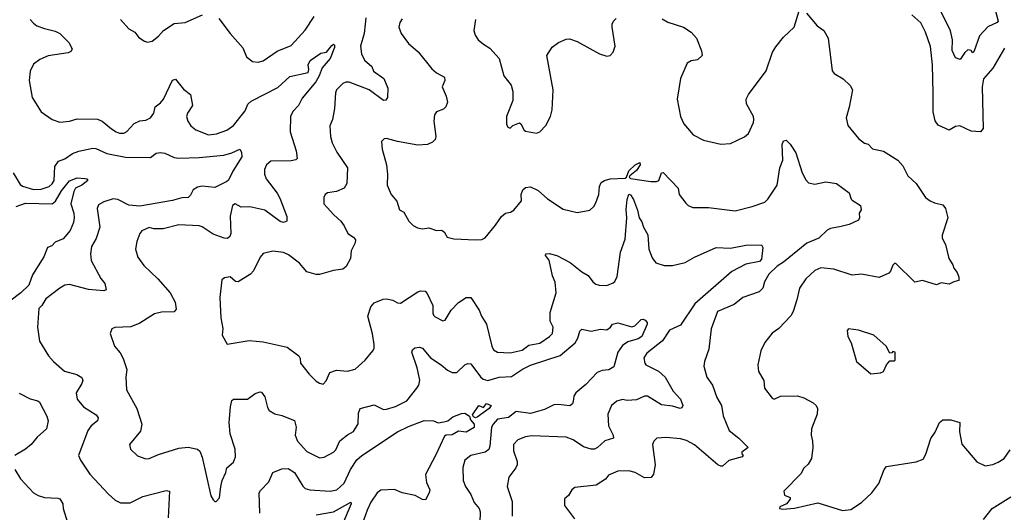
# Model space of a CAD drawing. Extents: x 1443846 to 1577407, y 839182 to 927291.
# Tile 356 of 535: x 1518617 to 1524918, y 897441 to 900594. Entities that reach past the tile are written whole.
import ezdxf

# ---------------------------------------------------------------- set-up
doc = ezdxf.new("R2010")
doc.units = 0

msp = doc.modelspace()

# ---------------------------------------------------------------- linework, layer by layer
at = {"layer": '0CON20XD'}
for points in [[(1524856.9, 900665), (1524878.9, 900585), (1524872, 900575), (1524812.2, 900547.8), (1524760, 900490), (1524723, 900387), (1524715, 900382.5), (1524705.8, 900395.8), (1524685, 900400.8), (1524665, 900384), (1524635, 900338), (1524605, 900350), (1524585, 900396.7), (1524585.8, 900465), (1524572.8, 900522.8), (1524495, 900683.1)], [(1519262, 900595), (1519315, 900536), (1519354.3, 900514.3), (1519380.5, 900480.5), (1519416.4, 900456.4), (1519435, 900450), (1519465, 900456.7), (1519505, 900488.8), (1519536.7, 900525), (1519605, 900568.8), (1519675, 900576), (1519787.5, 900625)], [(1519891.7, 900601.7), (1519964.5, 900504.5), (1520045, 900413.3), (1520068, 900355), (1520106, 900326), (1520142.3, 900322.3), (1520175, 900331.2), (1520265, 900391.4), (1520355, 900429.4), (1520444.1, 900525.9), (1520501.5, 900615)], [(1520831.8, 900605), (1520828.7, 900565), (1520820.9, 900505), (1520797.5, 900425), (1520804.6, 900374.6), (1520824.6, 900334.6), (1520870, 900295), (1520880.8, 900265), (1520947, 900217), (1520972.9, 900155), (1520970, 900095), (1520960.8, 900079.2), (1520945, 900077.5), (1520854, 900144), (1520725, 900192.9), (1520705, 900193.5), (1520685, 900185.6), (1520645, 900144), (1520637.5, 900125), (1520631.4, 900025), (1520618, 899955), (1520602, 899915), (1520605.7, 899845), (1520616.9, 899805), (1520646.7, 899745), (1520714.3, 899645), (1520711.5, 899545), (1520693.8, 899515), (1520645, 899494.4), (1520587.5, 899485), (1520571.2, 899475), (1520562.5, 899455), (1520564, 899415), (1520627.5, 899345), (1520672.9, 899305), (1520694.2, 899275), (1520716.2, 899225), (1520752.3, 899202.3), (1520766, 899185), (1520763.8, 899165), (1520739.2, 899115), (1520734, 899065), (1520706.8, 899013.2), (1520685, 898996), (1520625, 898987.5), (1520535, 898962.2), (1520515, 898962.9), (1520455, 898980.8), (1520408, 899035), (1520337.6, 899087.6), (1520305, 899104.2), (1520237.7, 899112.3), (1520175, 899096.2), (1520155, 899073.8), (1520113.8, 898986.2), (1520095, 898964.2), (1520015, 898916), (1519998, 898918), (1519965, 898947.5), (1519928.3, 898941.7), (1519910.8, 898929.2), (1519898, 898815), (1519904.2, 898685), (1519917.5, 898617.5), (1519913.8, 898575), (1519945, 898517.5), (1520085, 898540), (1520175, 898531.4), (1520328.3, 898498.3), (1520403, 898443), (1520412, 898425), (1520414.3, 898394.3), (1520470, 898325), (1520515, 898280), (1520535, 898266.7), (1520559.3, 898260.7), (1520578.3, 898281.7), (1520602.5, 898335), (1520645, 898351.2), (1520715, 898344.3), (1520765, 898356), (1520828.8, 898415), (1520877.5, 898475), (1520885, 898490), (1520885.6, 898515), (1520875, 898582.5), (1520845.6, 898695), (1520864.6, 898755.4), (1520885, 898782), (1520942.5, 898805), (1520965, 898807.1), (1521005, 898799.2), (1521035, 898782), (1521055, 898778.8), (1521165, 898851.9), (1521185, 898858.2), (1521211.2, 898855), (1521225, 898842), (1521260.5, 898765), (1521260, 898715), (1521265, 898702), (1521275, 898691.4), (1521325, 898666.7), (1521339.5, 898670.5), (1521378, 898735), (1521425, 898784), (1521475, 898816.2), (1521505, 898816.2), (1521557.5, 898735), (1521572.9, 898695), (1521605.4, 898645), (1521638, 898505), (1521649.7, 898479.7), (1521675, 898466.2), (1521755, 898460.9), (1521832.6, 898477.4), (1521875, 898510.3), (1521946.1, 898523.9), (1522007.3, 898565), (1522025.8, 898585), (1522030.8, 898625), (1522011.4, 898665), (1522011.2, 898718.8), (1522050.4, 898845), (1522043, 898913), (1522025.9, 898954.1), (1522005.8, 899055), (1521982, 899085), (1521985, 899096), (1522005, 899098), (1522055, 899083.5), (1522139.8, 899039.8), (1522215, 898980), (1522255, 898956.2), (1522285, 898916.2), (1522305, 898901.2), (1522326.4, 898893.6), (1522375, 898893.3), (1522415, 898908.8), (1522425, 898918.8), (1522439.7, 898950.3), (1522461.5, 899105), (1522491.7, 899188.3), (1522501.8, 899325), (1522498.2, 899378.2), (1522505, 899442.5), (1522515, 899476.7), (1522525, 899473.3), (1522545, 899443.3), (1522570.8, 899375), (1522581.2, 899325), (1522599.5, 899299.5), (1522609.2, 899265), (1522637.6, 899217.6), (1522643.6, 899125), (1522665, 899068.8), (1522688.3, 899038.3), (1522741.1, 899021.1), (1522795, 899020.9), (1522875, 899039.5), (1522935, 899073.1), (1523075, 899135.6), (1523165, 899131.5), (1523265, 899150.8), (1523365, 899152.5), (1523373.3, 899135), (1523365, 899060), (1523352.5, 899045), (1523265, 899027.8), (1523175, 898980.9), (1522938, 898775), (1522845, 898638.8), (1522775, 898605.7), (1522730.9, 898539.1), (1522630.8, 898459.2), (1522610.3, 898429.7), (1522617.1, 898395), (1522625, 898384.4), (1522705, 898344.5), (1522748.5, 898305), (1522798.9, 898215), (1522845, 898163.8), (1522860, 898125), (1522855, 898108.8), (1522844.2, 898105.8), (1522795, 898119.7), (1522725, 898128.4), (1522635, 898184.5), (1522615, 898184.4), (1522565, 898160.9), (1522505, 898156.7), (1522475, 898161.9), (1522438.3, 898151.7), (1522404, 898125), (1522380.3, 898069.7), (1522385.6, 897995), (1522415.6, 897935), (1522417.5, 897915), (1522361.7, 897898.3), (1522314.6, 897855.4), (1522295, 897845.6), (1522275, 897844.6), (1522225, 897859.6), (1522160, 897905), (1522115, 897921.4), (1521895, 897929.6), (1521855, 897923.5), (1521805, 897904.4), (1521776.9, 897875), (1521776.7, 897835), (1521800.6, 897765), (1521800.6, 897745), (1521792.9, 897725), (1521747.8, 897665), (1521735.6, 897605), (1521769.3, 897509.3), (1521767.8, 897415)], [(1522728.3, 900598.3), (1522765, 900577.5), (1522865.4, 900545.4), (1522913.6, 900513.6), (1522948.6, 900475), (1522980.8, 900395), (1522983.8, 900365), (1522955, 900336), (1522915, 900329.4), (1522888, 900315), (1522845, 900217.5), (1522824.2, 900085), (1522846.2, 899975), (1522867.7, 899927.7), (1522925.9, 899855.9), (1522992.7, 899822.7), (1523105, 899796), (1523165, 899802), (1523255.9, 899844.1), (1523280, 899865), (1523313.8, 899935), (1523316, 899955), (1523312, 899975), (1523269.2, 900055), (1523266.2, 900085), (1523281.2, 900115), (1523395, 900265.8), (1523435.4, 900385), (1523455, 900420.8), (1523505, 900481.4), (1523574, 900545), (1523605, 900650)], [(1523652.5, 900635), (1523721.2, 900555), (1523763.8, 900525), (1523790.8, 900475), (1523817.3, 900267.3), (1523829.5, 900249.5), (1523886.7, 900215), (1523931.7, 900171.7), (1523946.7, 900145), (1523926.1, 900033.9), (1523906.7, 899965), (1523916.4, 899916.4), (1523984.1, 899834.1), (1524023.9, 899803.9), (1524046.1, 899796.1), (1524075, 899766.7), (1524145, 899751.2), (1524236.7, 899695), (1524268.8, 899658.8), (1524300, 899595), (1524354, 899545), (1524413.8, 899455), (1524444.4, 899434.4), (1524471.7, 899421.7), (1524525, 899409.2), (1524542, 899385), (1524555.8, 899325), (1524520, 899215), (1524520, 899195), (1524541.2, 899155), (1524564, 899065), (1524588.8, 899025), (1524595, 899002.5), (1524616.7, 898975), (1524626.7, 898945), (1524626.7, 898923.3), (1524595, 898916.2), (1524565, 898901.2), (1524515, 898910), (1524485, 898897.5), (1524393.9, 898923.9), (1524345, 898913.3), (1524223, 899033), (1524215, 899033.3), (1524205, 899023.3), (1524190, 898985), (1524178.5, 898971.5), (1524116.6, 898943.4), (1524005, 898965.7), (1523945, 898959.2), (1523827.4, 898997.4), (1523745, 899004.4), (1523705, 898988.6), (1523647.1, 898935), (1523607.8, 898875), (1523589.5, 898800.5), (1523566.9, 898725), (1523552.4, 898697.6), (1523475, 898616.2), (1523433, 898587), (1523385, 898527.5), (1523360, 898475), (1523340.8, 898385), (1523345, 898342.5), (1523378.8, 898285), (1523384, 898235), (1523432.1, 898172.1), (1523445, 898164.2), (1523485, 898184.2), (1523595, 898186.2), (1523635, 898173.8), (1523695, 898141.2), (1523713.8, 898125), (1523722.5, 898105), (1523721.2, 898068.8), (1523684.2, 897975), (1523681.4, 897935), (1523691.2, 897895), (1523692.5, 897855), (1523684, 897785), (1523662, 897748), (1523635, 897723.3), (1523615, 897686.7), (1523506.2, 897575), (1523510.5, 897550.5), (1523547.5, 897535), (1523546.7, 897525), (1523523.3, 897495), (1523482.5, 897475), (1523480, 897465), (1523501.7, 897461.7), (1523575, 897467.1), (1523725, 897500.8), (1523882.3, 897452.3), (1523935, 897458.8), (1524005, 897503.8), (1524071.2, 897565), (1524115.5, 897624.5), (1524148.9, 897715), (1524165, 897733.2), (1524355, 897764.2), (1524398.3, 897781.7), (1524415, 897812.5), (1524447.3, 897912.7), (1524475, 897953.3), (1524504.2, 898015.8), (1524525, 898033.3), (1524575, 898033.3), (1524632.5, 898015), (1524631.2, 897955), (1524647, 897877), (1524742.7, 897762.7), (1524795, 897738.8), (1524844.1, 897745.9), (1524878.1, 897761.9), (1524916.2, 897785), (1524955, 897841.2)], [(1524918.9, 900411.1), (1524845, 900284.2), (1524785.7, 900215), (1524777.3, 900165), (1524782.5, 899897.5), (1524765, 899876.2), (1524705, 899880), (1524634.1, 899914.1), (1524605, 899910.8), (1524565, 899887.5), (1524495, 899918), (1524475, 899946.7), (1524463.2, 900005), (1524463, 900123), (1524458.6, 900305), (1524445, 900421.2), (1524413.9, 900513.9), (1524383.8, 900573.8), (1524325.7, 900625.7)], [(1518684.3, 900595), (1518705, 900570.8), (1518726.2, 900555), (1518775, 900538.2), (1518845, 900520.5), (1518874.3, 900505), (1518934.2, 900445), (1518952, 900405), (1518945, 900390), (1518928.3, 900381.7), (1518798.6, 900361.4), (1518745, 900339.5), (1518705, 900310), (1518683.5, 900265), (1518678.5, 900205), (1518697.1, 900095), (1518754.5, 900004.5), (1518825, 899954.3), (1518875, 899938.1), (1518935, 899943.6), (1518985, 899959.1), (1519115, 899957.8), (1519145.8, 899945), (1519203.8, 899895), (1519235, 899875.8), (1519255, 899867.1), (1519283, 899867), (1519302.1, 899877.9), (1519349.7, 899930.3), (1519385, 899945.8), (1519425, 899950.6), (1519454.6, 899965.4), (1519475.5, 899995), (1519483.5, 900036.5), (1519518.5, 900061.5), (1519536.8, 900085), (1519595, 900206.2), (1519615, 900213.3), (1519665, 900149.2), (1519710.6, 900115), (1519722.9, 900045), (1519690.5, 899995), (1519685.5, 899975), (1519693.3, 899945), (1519712.5, 899915), (1519745, 899889.5), (1519825, 899856.7), (1519877.2, 899862.8), (1519942.9, 899887.1), (1519985, 899916.7), (1520060.5, 900009.5), (1520078, 900052), (1520098.5, 900071.5), (1520269.9, 900160.1), (1520345, 900229.6), (1520462.5, 900255), (1520468.2, 900275), (1520462.2, 900305), (1520477, 900333), (1520545, 900380), (1520580, 900385), (1520615, 900428.8), (1520625, 900436), (1520631.2, 900431.2), (1520631.9, 900415), (1520604.6, 900345), (1520551.8, 900285), (1520534.4, 900235), (1520511.5, 900195), (1520425, 900092.2), (1520400.5, 900045), (1520365, 900005.6), (1520349.1, 899975), (1520348.2, 899875), (1520386.9, 899755), (1520393.3, 899705), (1520383.9, 899696.1), (1520355, 899691.1), (1520225, 899688.5), (1520196.9, 899665), (1520184.6, 899635.4), (1520184.5, 899605), (1520194.5, 899575), (1520263.8, 899483.8), (1520281.5, 899451.5), (1520327.1, 899335), (1520326, 899305), (1520305, 899295.8), (1520285, 899302.5), (1520185, 899374.4), (1520090, 899395)], [(1521065, 900598.8), (1521048.8, 900575), (1521044, 900545), (1521057.5, 900505), (1521105, 900440.8), (1521167.1, 900387.1), (1521255, 900279.2), (1521284, 900254), (1521336, 900225), (1521338, 900205), (1521321.2, 900165), (1521346.4, 900103.6), (1521355.7, 900065), (1521344, 900035), (1521330, 900020), (1521285, 900003.8), (1521272, 899985), (1521268, 899945), (1521281.1, 899845), (1521275, 899826.2), (1521259.8, 899810.2), (1521225.9, 899795.9), (1521165, 899790), (1521035, 899813.3), (1520965, 899833.3), (1520949.3, 899830.7), (1520933.3, 899815), (1520936.7, 899765), (1520964.2, 899665), (1520970, 899605), (1520968, 899535), (1520993.8, 899475), (1521031.4, 899431.4), (1521047.7, 899377.7), (1521075, 899362.5), (1521106.7, 899305), (1521135.9, 899275.9), (1521162.3, 899262.3), (1521195, 899256), (1521235, 899262), (1521285, 899243.8), (1521316.4, 899246.4), (1521332.5, 899235), (1521351.7, 899201.7), (1521395, 899190), (1521535, 899183.8), (1521575, 899186.7), (1521595, 899196.7), (1521662.3, 899277.7), (1521700, 899335), (1521725, 899356.2), (1521758.3, 899361.7), (1521780, 899375)], [(1521533.9, 900593.9), (1521524.2, 900525), (1521531.2, 900495), (1521551.2, 900465), (1521585, 900436), (1521625, 900412.5), (1521685, 900346.2), (1521716, 900235), (1521762.5, 900175), (1521772, 900135), (1521773.9, 900076.1), (1521733.3, 899975), (1521732.5, 899925), (1521740, 899905), (1521755, 899900), (1521773.9, 899916.1), (1521815, 899932.5), (1521825, 899927.5), (1521845, 899887.5), (1521855, 899880), (1521925, 899866.7), (1521945, 899876.7), (1521984.1, 899915.9), (1522013.8, 899975), (1522024, 900016), (1522030.8, 900145), (1521990, 900365), (1522025, 900418.8), (1522065, 900447.5), (1522115, 900470), (1522135, 900471.4), (1522185, 900454.3), (1522327.5, 900375), (1522375, 900360), (1522395, 900363.8), (1522416, 900385), (1522427.5, 900425), (1522408.1, 900545), (1522408.6, 900565), (1522418.1, 900585), (1522435, 900601.5)], [(1521780, 899375), (1521827.5, 899435), (1521826.7, 899475), (1521836.2, 899503.8), (1521855, 899520), (1521885, 899523.3), (1521935, 899500), (1521995, 899447.5), (1522095, 899380), (1522185, 899360), (1522265, 899373.8), (1522292.3, 899397.7), (1522305, 899422.5), (1522324, 899475), (1522328.6, 899525), (1522339.1, 899550.9), (1522360, 899565), (1522395.3, 899574.7), (1522491.4, 899578.6), (1522500.4, 899585), (1522514.6, 899625.4), (1522555, 899665.3), (1522585, 899680), (1522588.5, 899665), (1522565, 899627.9), (1522522.1, 899595), (1522518.4, 899585), (1522526.2, 899576.2), (1522655, 899557.7), (1522691.9, 899558.1), (1522706.2, 899565), (1522725, 899613.8), (1522735, 899615.8), (1522832, 899515), (1522838, 899475), (1522879.2, 899419.2), (1522895, 899403.8), (1522925, 899391.2), (1523025, 899390.8), (1523195, 899370), (1523305, 899397.1), (1523385, 899425.8), (1523405.7, 899445), (1523464.6, 899535.4), (1523482.1, 899645), (1523501.2, 899695), (1523497.5, 899795), (1523505, 899817.5), (1523521.7, 899821.7), (1523547.3, 899797.3), (1523585, 899742), (1523625, 899613.3), (1523647.9, 899567.9), (1523665, 899548.8), (1523705, 899540), (1523775, 899555.5), (1523845, 899545.6), (1523925.9, 899485.9), (1523937.5, 899445), (1523945, 899437.5), (1523997.5, 899405), (1524003, 899377), (1523990, 899355), (1523991.2, 899325), (1523985, 899310), (1523925, 899283.1), (1523875, 899270.5), (1523805, 899256.2), (1523785, 899245.5), (1523730.8, 899195), (1523655, 899162.6), (1523505, 899040.9), (1523465, 899015.5), (1523410.8, 898965), (1523384.4, 898915), (1523373.8, 898876.2), (1523348.8, 898851.2), (1523245, 898815.6), (1523188.5, 898771.5), (1523082.9, 898725), (1523041.1, 898615), (1523026.5, 898485), (1522998.6, 898405), (1522994.2, 898375), (1523014.3, 898305), (1523050.5, 898255), (1523078.1, 898175), (1523108.8, 898125), (1523118.3, 898058.3), (1523157.5, 897965), (1523220, 897915), (1523278.8, 897855), (1523237.5, 897825), (1523237.5, 897815), (1523247.5, 897805), (1523240, 897795), (1523155, 897772), (1523115, 897736.2), (1523105, 897736), (1523084, 897745), (1522935, 897871.9), (1522885, 897899.4), (1522845, 897911.4), (1522755, 897919.2), (1522695, 897916), (1522674.2, 897895.8), (1522666, 897875), (1522684.5, 897745), (1522673.1, 897685), (1522657.2, 897662.8), (1522615, 897661.8), (1522555, 897695.5), (1522515, 897706.7), (1522445, 897703.1), (1522385, 897678.6), (1522365, 897652.9), (1522305.4, 897614.6), (1522170, 897600), (1522150, 897585), (1522128.3, 897548.3), (1522104.1, 897525.9), (1522104, 897485), (1522167.9, 897397.9)], [(1518574.5, 899614.5), (1518619.3, 899539.3), (1518635, 899527.3), (1518705, 899505.8), (1518755, 899508.2), (1518805, 899526.8), (1518825, 899542.9), (1518837.1, 899565), (1518842, 899655), (1518865, 899688.5), (1518905, 899703.5), (1518955, 899736.4), (1518995, 899753.1), (1519085, 899770.9), (1519105, 899768.5), (1519175, 899737.6), (1519295, 899714.8), (1519455, 899712.5), (1519490.5, 899739.5), (1519515, 899744.3), (1519545, 899738.6), (1519605, 899712.5), (1519635, 899708.2), (1519765, 899712.1), (1519923.6, 899726.4), (1519975, 899740.6), (1520025, 899764), (1520037.5, 899745), (1520037.8, 899715), (1519981.4, 899625), (1519952.7, 899567.3), (1519942.1, 899557.9), (1519865, 899520.3), (1519785, 899528.6), (1519755, 899522.5), (1519728.1, 899505), (1519709.8, 899470.2), (1519694.5, 899455.5), (1519655, 899454.4), (1519595, 899436.5), (1519385, 899400.7), (1519315, 899405.6), (1519245, 899443.2), (1519215, 899447.1), (1519155, 899427.8), (1519121.6, 899408.4), (1519112.1, 899385), (1519129.6, 899265), (1519106.7, 899193.3), (1519077.6, 899142.4), (1519069.4, 899095), (1519075, 899053.3), (1519137.3, 898937.3), (1519162.5, 898905), (1519170, 898865), (1519155, 898857.5), (1519057.1, 898867.1), (1518935, 898898.1), (1518905, 898894.4), (1518874.6, 898875.4), (1518783.9, 898806.1), (1518758.6, 898765), (1518738.6, 898745), (1518731.9, 898625), (1518744.2, 898535), (1518802.4, 898442.4), (1518834, 898405), (1518903.8, 898345), (1518982.2, 898322.2), (1519015, 898303.3), (1519020.8, 898285), (1519015.7, 898265), (1518979.4, 898205), (1518985.6, 898165), (1519025.6, 898115), (1519105.8, 898065), (1519119.2, 898045), (1519115.8, 898025), (1519075, 897994.4), (1519053.3, 897965), (1518994, 897805), (1519005.8, 897775), (1519065.7, 897685), (1519185, 897556), (1519227.9, 897517.9), (1519262.1, 897502.1), (1519325, 897500.6), (1519405, 897541.8), (1519555, 897580), (1519575.6, 897575.6), (1519567.5, 897405)], [(1518595, 899398.4), (1518655, 899418.6), (1518825, 899415.3), (1518847.1, 899432.9), (1518885, 899499.1), (1518935, 899561.9), (1518985, 899581.2), (1519035, 899578.1), (1519047.5, 899575), (1519053.3, 899565), (1519015.8, 899534.2), (1518975, 899515.8), (1518962.5, 899495), (1518944.4, 899415), (1518964.3, 899355), (1518966.5, 899325), (1518961.9, 899295), (1518939.4, 899245), (1518895, 899190), (1518845, 899170), (1518823, 899147), (1518794.4, 899135), (1518770.8, 899075), (1518699.1, 898960.9), (1518675.3, 898895), (1518625, 898845.4), (1518555, 898792.5)], [(1520090, 899395), (1520035, 899393.1), (1519995, 899414.3), (1519978, 899405), (1519964.5, 899335.5), (1519968.2, 899225), (1519962.5, 899205), (1519946.6, 899193.4), (1519925, 899195.6), (1519855, 899220.9), (1519785, 899268.2), (1519765, 899273.8), (1519635, 899280), (1519535.4, 899254.6), (1519475, 899254.4), (1519445, 899262.9), (1519398.8, 899241.2), (1519385.8, 899224.2), (1519366, 899175), (1519358.8, 899125), (1519374.1, 899074.1), (1519411.1, 899021.1), (1519502, 898935), (1519580.8, 898845), (1519612.5, 898785), (1519619.5, 898740.5), (1519605, 898723.8), (1519525, 898721.1), (1519479.8, 898710.2), (1519385, 898650.8), (1519328, 898628), (1519226.1, 898623.9), (1519207.5, 898615), (1519196.7, 898585), (1519224, 898505), (1519260.3, 898460.3), (1519280, 898425), (1519302.9, 898355), (1519295.7, 898305), (1519300, 898225), (1519365.8, 898105), (1519399.4, 898005), (1519390.9, 897959.1), (1519320, 897875), (1519326.7, 897845), (1519371.2, 897801.2), (1519425, 897782.5), (1519445, 897784.2), (1519505, 897810.8), (1519635, 897851.8), (1519695, 897856.5), (1519754.4, 897844.4), (1519770.9, 897830.9), (1519785, 897792.5), (1519840, 897545), (1519855, 897520), (1519865, 897510), (1519875, 897510), (1519895, 897532.5), (1519904, 897605), (1519912, 897645), (1519936.7, 897695), (1519942.5, 897725), (1519985, 897761.2), (1519997.1, 897795), (1519995.6, 897845), (1519963.9, 897943.9), (1519958.1, 898015), (1519966, 898115), (1519974.7, 898155.3), (1519985, 898165.7), (1520074.3, 898165.7), (1520125, 898200), (1520155, 898212), (1520165, 898208.8), (1520185, 898180), (1520201.9, 898111.9), (1520213, 898093), (1520250, 898070), (1520295, 898060), (1520375, 898028.8), (1520386.2, 897986.2), (1520379.6, 897935), (1520395.6, 897895), (1520455, 897829.4), (1520535, 897790), (1520565, 897792.9), (1520625.4, 897824.6), (1520639.5, 897840.5), (1520665, 897897.8), (1520715, 897936.9), (1520753, 897957), (1520783.1, 898006.9), (1520784.7, 898075.3), (1520795.8, 898105), (1520885, 898128.1), (1520945, 898099.4), (1520965, 898100), (1521022, 898118), (1521095, 898154.4), (1521157.8, 898235), (1521170.5, 898255), (1521177.2, 898287.2), (1521160.5, 898365), (1521127.5, 898465), (1521130, 898480), (1521145, 898493.8), (1521175, 898497.5), (1521195, 898491.2), (1521245, 898429.4), (1521315, 898385.5), (1521355, 898349.4), (1521385, 898335.8), (1521415, 898335.8), (1521465, 898384), (1521485, 898392), (1521505, 898390), (1521565, 898307.5), (1521583.6, 898293.6), (1521613.8, 898283.8), (1521685, 898304.7), (1521765, 898310.5), (1521835.8, 898355.8), (1521885, 898382.2), (1522075.6, 898445), (1522172.5, 898525), (1522188.6, 898555), (1522200.9, 898599.1), (1522215, 898612), (1522275, 898599.5), (1522335, 898612.5), (1522375, 898607.5), (1522398.6, 898625), (1522410, 898645), (1522445, 898652.9), (1522535, 898627.1), (1522553.8, 898635), (1522595, 898673.8), (1522606.7, 898676.7), (1522620.7, 898670.7), (1522633.3, 898655), (1522632, 898645), (1522597.5, 898565), (1522575, 898550.5), (1522508.7, 898531.3), (1522475, 898508.5), (1522444, 898465), (1522419.1, 898370.9), (1522388.2, 898351.8), (1522345, 898347.7), (1522313.1, 898335), (1522240.6, 898259.4), (1522175.7, 898205), (1522162.9, 898185), (1522158.8, 898148.8), (1522153.8, 898135), (1522136.9, 898123.1), (1522065, 898130.3), (1522035, 898127.5), (1521975, 898099.5), (1521885, 898072.7), (1521795, 898086.5), (1521745, 898047.1), (1521675, 898035.9), (1521646.2, 898005), (1521636.8, 897985), (1521626.1, 897863.9), (1521618.5, 897841.5), (1521595, 897826.5), (1521505, 897804.3), (1521465, 897773.3), (1521452.1, 897727.9), (1521454.3, 897644.3), (1521470.8, 897605), (1521505, 897554), (1521525, 897504.2), (1521558.1, 897465), (1521564.5, 897444.5), (1521558.7, 897305)], [(1524065, 898327.5), (1524125, 898332.5), (1524145, 898342.5), (1524163.3, 898385), (1524185, 898410), (1524215, 898410), (1524220, 898415), (1524220, 898465), (1524205, 898470), (1524198.3, 898461.7), (1524185, 898460), (1524162.5, 898505), (1524082.5, 898575), (1523985, 898606.7), (1523920, 898615), (1523912.5, 898605), (1523917.5, 898565), (1523937.5, 898525), (1523972.5, 898405), (1524065, 898327.5)], [(1518612.7, 898202.7), (1518685, 898167.5), (1518732.5, 898155), (1518743.8, 898145), (1518791.4, 898055), (1518800, 898025), (1518788, 897975), (1518728.8, 897921.2), (1518691.5, 897875), (1518655.3, 897844.7), (1518585, 897804)], [(1521535, 898045.7), (1521521.7, 898051.7), (1521515.7, 898065), (1521555, 898123.3), (1521585, 898110.8), (1521605, 898136), (1521633.3, 898125), (1521620.6, 898105), (1521545, 898048.9), (1521535, 898045.7)], [(1520153.2, 897435), (1520150.5, 897565), (1520158.9, 897581.1), (1520211.4, 897635), (1520237.5, 897695), (1520295, 897719), (1520335, 897720.8), (1520375, 897694.5), (1520428.1, 897608.1), (1520443.5, 897593.5), (1520474.1, 897584.1), (1520603.8, 897576.2), (1520647.1, 897585), (1520693.1, 897626.9), (1520734.1, 897715), (1520775, 897775.5), (1520806.5, 897803.5), (1521034.4, 897955), (1521105, 897990.8), (1521205, 898029.2), (1521264.5, 898025.5), (1521295, 898013.9), (1521330.8, 898019.2), (1521356, 898025), (1521388.5, 898051.5), (1521445, 898073.5), (1521465, 898075.6), (1521496.2, 898055), (1521502, 898032), (1521525.5, 898005.5), (1521525, 897982.9), (1521475, 897952.5), (1521425, 897960), (1521385, 897936.4), (1521345.5, 897934.5), (1521335, 897928.6), (1521280.6, 897809.4), (1521215, 897683.3), (1521221.3, 897631.3), (1521241.2, 897585), (1521237.7, 897565), (1521215, 897520), (1521195, 897522.7), (1521147.9, 897547.9), (1521065, 897565.4), (1521015, 897587.1), (1520927.3, 897582.7), (1520905, 897566.2), (1520865, 897504.5), (1520839.7, 897455), (1520809.3, 897365)], [(1518585.6, 897715), (1518623.3, 897655), (1518705, 897565.8), (1518735, 897547.1), (1518775, 897534.3), (1518862, 897532), (1518875, 897526.7), (1518894, 897495), (1518895.8, 897464.2)], [(1524784.5, 897395.5), (1524840, 897465), (1524959.6, 897540.4)], [(1518895.8, 897464.2), (1518950, 897285)], [(1520514.6, 897425.4), (1520625, 897442.7), (1520735.5, 897505.5), (1520739.4, 897495), (1520682.9, 897365)]]:
    msp.add_lwpolyline(points, dxfattribs=at)

doc.saveas('drawing.dxf')
